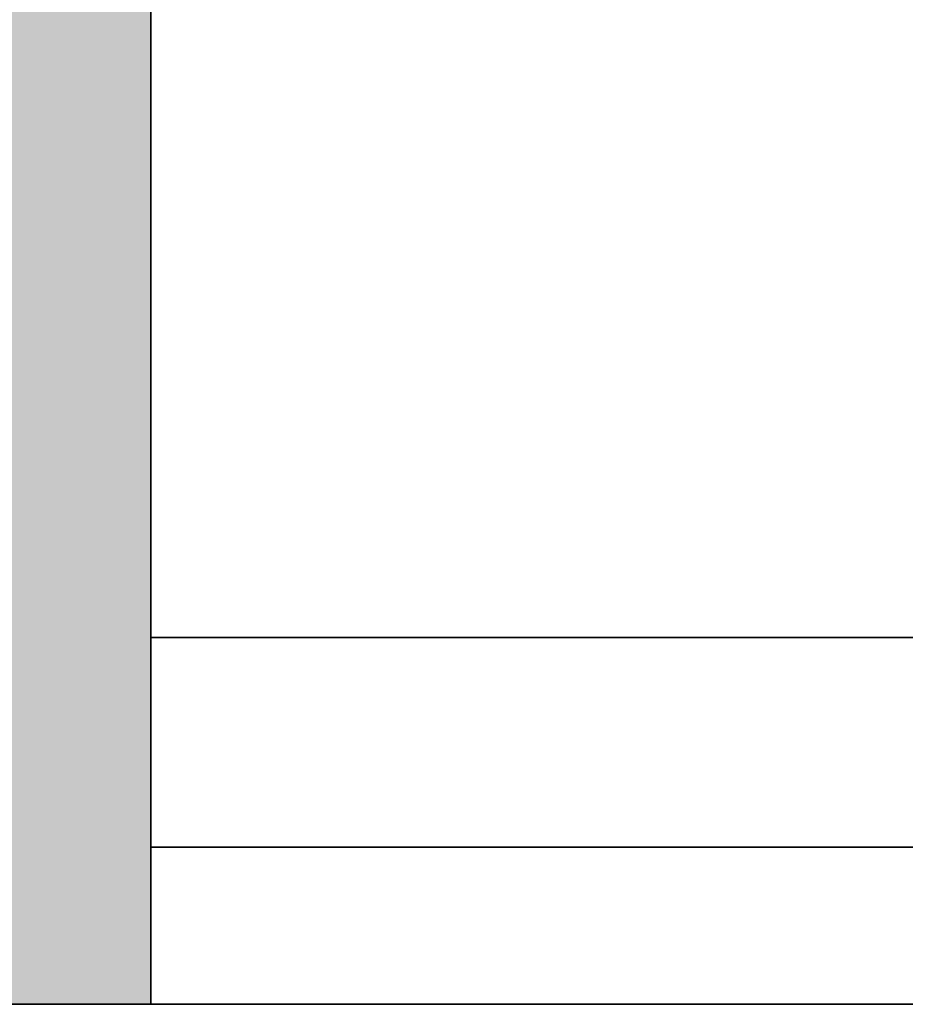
# Model space of a CAD drawing. Header units: inches. Extents: x 15 to 546804, y -66 to 267312.
# Tile 306 of 478: x 426842 to 427011, y 134656 to 134844. Entities that reach past the tile are written whole.
import ezdxf

# ---------------------------------------------------------------- set-up
doc = ezdxf.new("R2010")
doc.units = ezdxf.units.IN
doc.header["$MEASUREMENT"] = 0

msp = doc.modelspace()

# ---------------------------------------------------------------- hatches: boundary and pattern name
at = {"lineweight": 20}
h = msp.add_hatch(color=7, dxfattribs=at)
h.dxf.hatch_style = 1
h.paths.add_polyline_path([(428017.11, 135105.71), (427967.11, 135105.71), (427967.11, 134725.71), (427967.11, 134655.71), (428017.11, 134655.71)])
h.paths.add_polyline_path([(426867.11, 135105.71), (426817.11, 135105.71), (426817.11, 134655.71), (426867.11, 134655.71), (426867.11, 134725.71), (426867.11, 134725.71)])
h.paths.add_polyline_path([(424217.11, 135105.71), (424167.11, 135105.71), (424167.11, 135005.71), (424167.11, 134655.71), (424217.11, 134655.71)])

# ---------------------------------------------------------------- linework, layer by layer
at = {"color": 7, "lineweight": 20}
for p, q in [((426867.11, 135105.71, 300), (426867.11, 134725.71, 300)), ((426867.11, 134725.71, 300), (427967.11, 134725.71, 300))]:
    msp.add_line(p, q, dxfattribs=at)
at = {"color": 7}
for p, q in [((426867.11, 134655.71, 315.83), (426867.11, 135105.71, 315.83)), ((426867.11, 134655.71, 2950), (426867.11, 135105.71, 2950)), ((426867.11, 134725.71, 325.83), (426867.11, 134725.71, 2950)), ((426867.11, 134725.71, 2950), (427967.11, 134725.71, 2950)), ((427967.11, 134725.71, 325.83), (426867.11, 134725.71, 325.83)), ((426867.11, 134725.71, 2950), (426867.11, 134685.71, 2950)), ((426867.11, 134725.71, 325.83), (426867.11, 134685.71, 325.83)), ((426867.11, 134685.71, 325.83), (426867.11, 134685.71, 2950)), ((426867.11, 134685.71, 2950), (427967.11, 134685.71, 2950)), ((427967.11, 134685.71, 325.83), (426867.11, 134685.71, 325.83)), ((428017.11, 134655.71, 3000), (426817.11, 134655.71, 3000)), ((426817.11, 134655.71, 315.83), (426867.11, 134655.71, 315.83)), ((426867.11, 134655.71, 2950), (427967.11, 134655.71, 2950)), ((426867.11, 134655.71, 315.83), (426867.11, 134655.71, 2950))]:
    msp.add_line(p, q, dxfattribs=at)
for points, invisible_edges in [([(426867.11, 135105.71, 315.83), (426817.11, 134655.71, 315.83), (426817.11, 135105.71, 315.83)], 1), ([(426817.11, 134655.71, 315.83), (426867.11, 135105.71, 315.83), (426867.11, 134655.71, 315.83)], 1), ([(426817.11, 134655.71, 3000), (428017.11, 135105.71, 3000), (426817.11, 135105.71, 3000)], 1), ([(428017.11, 135105.71, 3000), (426817.11, 134655.71, 3000), (428017.11, 134655.71, 3000)], 1), ([(427967.11, 135105.71, 2950), (426867.11, 134655.71, 2950), (426867.11, 135105.71, 2950)], 1), ([(426867.11, 134655.71, 2950), (427967.11, 135105.71, 2950), (427967.11, 134655.71, 2950)], 1), ([(426867.11, 135105.71, 315.83), (426867.11, 134655.71, 2950), (426867.11, 134655.71, 315.83)], 1), ([(426867.11, 134655.71, 2950), (426867.11, 135105.71, 315.83), (426867.11, 135105.71, 2950)], 1), ([(426867.11, 134725.71, 325.83), (427967.11, 134685.71, 325.83), (426867.11, 134685.71, 325.83)], 1), ([(427967.11, 134685.71, 325.83), (426867.11, 134725.71, 325.83), (427967.11, 134725.71, 325.83)], 1), ([(427967.11, 134685.71, 2950), (426867.11, 134725.71, 2950), (426867.11, 134685.71, 2950)], 1), ([(426867.11, 134725.71, 2950), (427967.11, 134685.71, 2950), (427967.11, 134725.71, 2950)], 1), ([(426867.11, 134725.71, 2950), (426867.11, 134685.71, 325.83), (426867.11, 134685.71, 2950)], 1), ([(426867.11, 134685.71, 325.83), (426867.11, 134725.71, 2950), (426867.11, 134725.71, 325.83)], 1), ([(426867.11, 134725.71, 325.83), (427967.11, 134725.71, 2950), (427967.11, 134725.71, 325.83)], 1), ([(427967.11, 134725.71, 2950), (426867.11, 134725.71, 325.83), (426867.11, 134725.71, 2950)], 1), ([(427967.11, 134685.71, 2950), (426867.11, 134685.71, 325.83), (427967.11, 134685.71, 325.83)], 1), ([(426867.11, 134685.71, 325.83), (427967.11, 134685.71, 2950), (426867.11, 134685.71, 2950)], 1), ([(426867.11, 134655.71, 2950), (428017.11, 134655.71, 3000), (426817.11, 134655.71, 3000)], 13), ([(426867.11, 134655.71, 2950), (426817.11, 134655.71, 315.83), (426867.11, 134655.71, 315.83)], 1), ([(426817.11, 134655.71, 315.83), (426867.11, 134655.71, 2950), (426817.11, 134655.71, 3000)], 3), ([(427967.11, 134655.71, 2950), (428017.11, 134655.71, 3000), (426867.11, 134655.71, 2950)], 3)]:
    msp.add_3dface(points, dxfattribs=dict(at, invisible_edges=invisible_edges))

doc.saveas('drawing.dxf')
